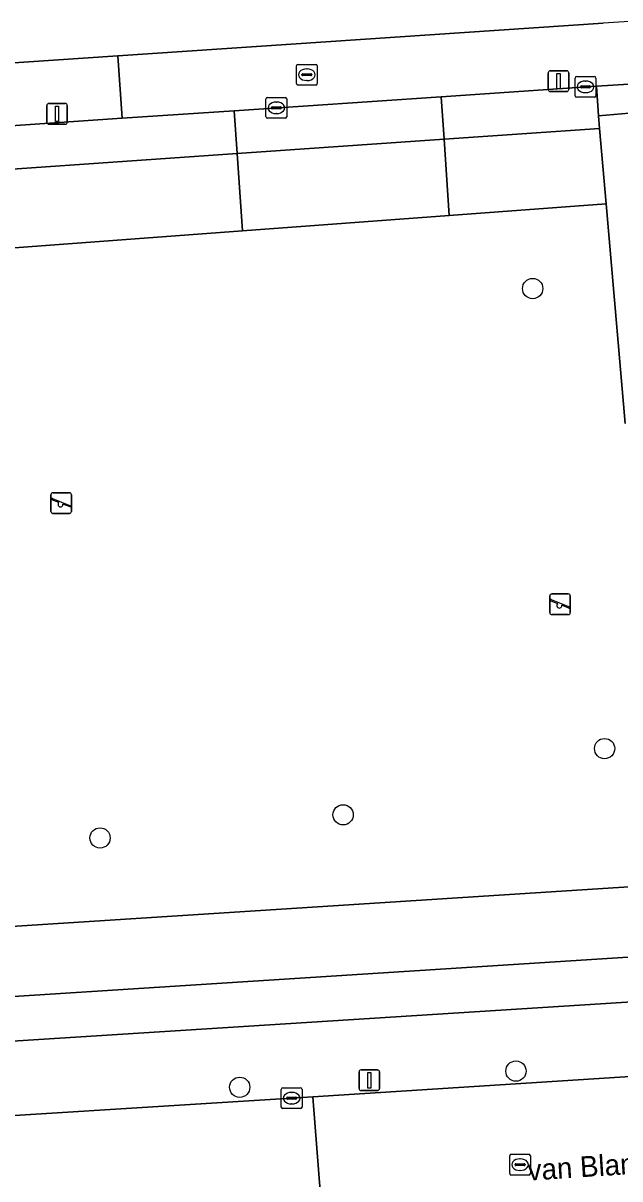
# Model space of a CAD drawing. Extents: x 159053 to 160042, y 380449 to 381423.
# Drawn here: x 159863.1 to 159891.9, y 381009.6 to 381065.3 of the extents above; entities that cross this region are included whole.
import ezdxf

# ---------------------------------------------------------------- set-up
doc = ezdxf.new("R2010")
doc.units = 0
for name, color, linetype in [('IMGEO_Boom', 7, 'Continuous'), ('IMGEO_Brandkraan', 7, 'Continuous'), ('IMGEO_Erf', 7, 'Continuous'), ('IMGEO_Groenvoorziening', 7, 'Continuous'), ('IMGEO_Hek', 7, 'Continuous'), ('IMGEO_Kolk', 7, 'Continuous'), ('IMGEO_Lichtmast', 7, 'Continuous'), ('IMGEO_Openbare_ruimte_label', 7, 'Continuous'), ('IMGEO_Rijbaan_lokaal_open', 7, 'Continuous'), ('IMGEO_Rioolput', 7, 'Continuous'), ('IMGEO_Speelvoorziening', 7, 'Continuous'), ('IMGEO_Terreindeel_open', 7, 'Continuous'), ('IMGEO_Voetpad_halfverhard', 7, 'Continuous'), ('IMGEO_Voetpad_open', 7, 'Continuous')]:
    doc.layers.add(name, color=color, linetype=linetype)

msp = doc.modelspace()

# ---------------------------------------------------------------- linework, layer by layer
at = {"layer": 'IMGEO_Boom'}
for centre in [(159887.662, 381052.471), (159891.131, 381030.295), (159878.522, 381027.104), (159866.799, 381025.988), (159886.857, 381014.753), (159873.534, 381013.972)]:
    msp.add_circle(centre, 0.489, dxfattribs=at)
at = {"layer": 'IMGEO_Brandkraan'}
for p, q in [((159876.271, 381062.35), (159876.271, 381063.202)), ((159876.346, 381063.276), (159877.198, 381063.276)), ((159876.53, 381062.77), (159876.53, 381062.782)), ((159876.573, 381062.819), (159876.971, 381062.819)), ((159876.759, 381063.056), (159876.784, 381063.056)), ((159877.014, 381062.782), (159877.014, 381062.77)), ((159877.272, 381063.202), (159877.272, 381062.35)), ((159877.198, 381062.276), (159876.346, 381062.276)), ((159876.968, 381062.733), (159876.57, 381062.733)), ((159876.782, 381062.496), (159876.757, 381062.496))]:
    msp.add_line(p, q, dxfattribs=at)
for points in [[(159876.271, 381062.35), (159876.271, 381063.202)], [(159876.346, 381063.276), (159877.198, 381063.276)], [(159877.272, 381063.202), (159877.272, 381062.35)], [(159877.198, 381062.276), (159876.346, 381062.276)]]:
    msp.add_lwpolyline(points, dxfattribs=at)
for centre, radius, start, end in [((159876.348, 381063.2), 0.0765, 91.552, 178.448), ((159876.348, 381063.2), 0.0765, 91.552, 178.448), ((159876.57, 381062.779), 0.0403, 85.8775, 175.7526), ((159876.567, 381062.769), 0.0366, 178.938, 274.7102), ((159876.971, 381062.776), 0.043, 264.8664, 352.4533), ((159876.975, 381062.781), 0.0386, 1.7309, 96.639), ((159877.196, 381063.2), 0.0765, 1.552, 88.448), ((159877.196, 381063.2), 0.0765, 1.552, 88.448), ((159876.348, 381062.352), 0.0765, 181.552, 268.448), ((159876.348, 381062.352), 0.0765, 181.552, 268.448), ((159877.196, 381062.352), 0.0765, 271.552, 358.448), ((159877.196, 381062.352), 0.0765, 271.552, 358.448)]:
    msp.add_arc(centre, radius, start, end, dxfattribs=at)
for centre, major_axis, ratio, start_param, end_param in [((159876.758, 381062.776), (-0.387, 0.002), 0.722429, 4.712389, 7.853982), ((159876.783, 381062.776), (-0.39, 0.002), 0.717154, 1.570796, 4.712389)]:
    msp.add_ellipse(centre, major_axis=major_axis, ratio=ratio, start_param=start_param, end_param=end_param, dxfattribs=at)
at = {"layer": 'IMGEO_Erf'}
msp.add_lwpolyline([(159836.664, 381068.904), (159844.262, 381062.111), (159867.658, 381063.689), (159891.054, 381065.267)], dxfattribs=at)
at = {"layer": 'IMGEO_Groenvoorziening'}
for points in [[(159890.892, 381060.183), (159890.839, 381060.801), (159890.746, 381062.225), (159883.251, 381061.717), (159883.391, 381059.664)], [(159883.391, 381059.664), (159883.251, 381061.717), (159873.274, 381061.042), (159873.414, 381058.973)], [(159873.414, 381058.973), (159873.274, 381061.042), (159867.861, 381060.675), (159856.647, 381059.916), (159856.789, 381057.823)], [(159891.204, 381056.552), (159890.892, 381060.183), (159883.391, 381059.664), (159883.639, 381055.989)], [(159883.639, 381055.989), (159883.391, 381059.664), (159873.414, 381058.973), (159873.667, 381055.247)], [(159873.667, 381055.247), (159873.414, 381058.973), (159856.789, 381057.823), (159857.047, 381054.01)], [(159895.809, 381023.857), (159841.246, 381020.361), (159837.451, 381022.304), (159831.993, 381016.385), (159896.026, 381020.487)]]:
    msp.add_lwpolyline(points, close=True, dxfattribs=at)
for points in [[(159892.117, 381045.973), (159891.204, 381056.552), (159883.639, 381055.989), (159873.667, 381055.247), (159857.047, 381054.01), (159852.06, 381053.638), (159850.994, 381053.559), (159850.987, 381052.168), (159844.71, 381051.607), (159845.068, 381046.827), (159850.255, 381046.514), (159850.242, 381031.021), (159841.128, 381031.196), (159840.379, 381031.961), (159833.565, 381024.293), (159837.451, 381022.304), (159841.246, 381020.361), (159895.809, 381023.857), (159895.601, 381027.093)], [(159825.89, 381014.588), (159826.625, 381013.909), (159895.991, 381018.311), (159895.874, 381019.757), (159896.071, 381019.789), (159896.026, 381020.487), (159831.993, 381016.385), (159829.138, 381019.311), (159828.239, 381018.287), (159826.092, 381015.842)]]:
    msp.add_lwpolyline(points, dxfattribs=at)
at = {"layer": 'IMGEO_Hek'}
for points in [[(159883.391, 381059.664), (159890.892, 381060.183)], [(159873.414, 381058.973), (159883.391, 381059.664)], [(159856.789, 381057.823), (159873.414, 381058.973)], [(159896.026, 381020.487), (159831.993, 381016.385), (159829.138, 381019.311)]]:
    msp.add_lwpolyline(points, dxfattribs=at)
at = {"layer": 'IMGEO_Kolk'}
for p, q in [((159889.711, 381061.765), (159889.711, 381062.617)), ((159889.786, 381062.691), (159890.638, 381062.691)), ((159889.97, 381062.185), (159889.97, 381062.197)), ((159890.013, 381062.234), (159890.411, 381062.234)), ((159890.199, 381062.471), (159890.224, 381062.471)), ((159890.454, 381062.197), (159890.454, 381062.185)), ((159890.712, 381062.617), (159890.712, 381061.765)), ((159874.877, 381061.68), (159875.729, 381061.68)), ((159890.638, 381061.691), (159889.786, 381061.691)), ((159890.408, 381062.148), (159890.01, 381062.148)), ((159890.222, 381061.911), (159890.197, 381061.911)), ((159874.802, 381060.754), (159874.802, 381061.606)), ((159875.061, 381061.174), (159875.061, 381061.186)), ((159875.499, 381061.137), (159875.101, 381061.137)), ((159875.104, 381061.223), (159875.502, 381061.223)), ((159875.29, 381061.46), (159875.315, 381061.46)), ((159875.545, 381061.186), (159875.545, 381061.174)), ((159875.803, 381061.606), (159875.803, 381060.754)), ((159875.729, 381060.68), (159874.877, 381060.68)), ((159875.313, 381060.9), (159875.288, 381060.9)), ((159875.54, 381013.021), (159875.54, 381013.873)), ((159875.615, 381013.947), (159876.467, 381013.947)), ((159876.028, 381013.727), (159876.053, 381013.727)), ((159876.541, 381013.873), (159876.541, 381013.021)), ((159875.799, 381013.441), (159875.799, 381013.453)), ((159876.237, 381013.404), (159875.839, 381013.404)), ((159875.842, 381013.49), (159876.24, 381013.49)), ((159876.051, 381013.167), (159876.026, 381013.167)), ((159876.283, 381013.453), (159876.283, 381013.441)), ((159876.467, 381012.947), (159875.615, 381012.947))]:
    msp.add_line(p, q, dxfattribs=at)
for points in [[(159889.711, 381061.765), (159889.711, 381062.617)], [(159889.786, 381062.691), (159890.638, 381062.691)], [(159890.712, 381062.617), (159890.712, 381061.765)], [(159874.877, 381061.68), (159875.729, 381061.68)], [(159890.638, 381061.691), (159889.786, 381061.691)], [(159874.802, 381060.754), (159874.802, 381061.606)], [(159875.803, 381061.606), (159875.803, 381060.754)], [(159875.729, 381060.68), (159874.877, 381060.68)], [(159875.54, 381013.021), (159875.54, 381013.873)], [(159875.615, 381013.947), (159876.467, 381013.947)], [(159876.541, 381013.873), (159876.541, 381013.021)], [(159876.467, 381012.947), (159875.615, 381012.947)]]:
    msp.add_lwpolyline(points, dxfattribs=at)
for centre, radius, start, end in [((159889.788, 381062.615), 0.0765, 91.552, 178.448), ((159889.788, 381062.615), 0.0765, 91.552, 178.448), ((159890.01, 381062.194), 0.0403, 85.8775, 175.7526), ((159890.007, 381062.184), 0.0366, 178.938, 274.7102), ((159890.411, 381062.191), 0.043, 264.8664, 352.4533), ((159890.415, 381062.196), 0.0386, 1.7309, 96.639), ((159890.636, 381062.615), 0.0765, 1.552, 88.448), ((159890.636, 381062.615), 0.0765, 1.552, 88.448), ((159874.879, 381061.604), 0.0765, 91.552, 178.448), ((159874.879, 381061.604), 0.0765, 91.552, 178.448), ((159875.727, 381061.604), 0.0765, 1.552, 88.448), ((159875.727, 381061.604), 0.0765, 1.552, 88.448), ((159889.788, 381061.767), 0.0765, 181.552, 268.448), ((159889.788, 381061.767), 0.0765, 181.552, 268.448), ((159890.636, 381061.767), 0.0765, 271.552, 358.448), ((159890.636, 381061.767), 0.0765, 271.552, 358.448), ((159875.101, 381061.183), 0.0403, 85.8775, 175.7526), ((159875.098, 381061.173), 0.0366, 178.938, 274.7102), ((159875.502, 381061.18), 0.043, 264.8664, 352.4533), ((159875.506, 381061.185), 0.0386, 1.7309, 96.639), ((159874.879, 381060.756), 0.0765, 181.552, 268.448), ((159874.879, 381060.756), 0.0765, 181.552, 268.448), ((159875.727, 381060.756), 0.0765, 271.552, 358.448), ((159875.727, 381060.756), 0.0765, 271.552, 358.448), ((159875.617, 381013.871), 0.0765, 91.552, 178.448), ((159875.617, 381013.871), 0.0765, 91.552, 178.448), ((159876.465, 381013.871), 0.0765, 1.552, 88.448), ((159876.465, 381013.871), 0.0765, 1.552, 88.448), ((159875.839, 381013.45), 0.0403, 85.8775, 175.7526), ((159875.836, 381013.44), 0.0366, 178.938, 274.7102), ((159876.24, 381013.447), 0.043, 264.8664, 352.4533), ((159876.244, 381013.452), 0.0386, 1.7309, 96.639), ((159875.617, 381013.023), 0.0765, 181.552, 268.448), ((159875.617, 381013.023), 0.0765, 181.552, 268.448), ((159876.465, 381013.023), 0.0765, 271.552, 358.448), ((159876.465, 381013.023), 0.0765, 271.552, 358.448)]:
    msp.add_arc(centre, radius, start, end, dxfattribs=at)
for centre, major_axis, ratio, start_param, end_param in [((159890.198, 381062.191), (-0.387, 0.002), 0.722429, 4.712389, 7.853982), ((159890.223, 381062.191), (-0.39, 0.002), 0.717154, 1.570796, 4.712389), ((159875.289, 381061.18), (-0.387, 0.002), 0.722429, 4.712389, 7.853982), ((159875.314, 381061.18), (-0.39, 0.002), 0.717154, 1.570796, 4.712389), ((159876.027, 381013.447), (-0.387, 0.002), 0.722429, 4.712389, 7.853982), ((159876.052, 381013.447), (-0.39, 0.002), 0.717154, 1.570796, 4.712389)]:
    msp.add_ellipse(centre, major_axis=major_axis, ratio=ratio, start_param=start_param, end_param=end_param, dxfattribs=at)
at = {"layer": 'IMGEO_Lichtmast'}
for p, q in [((159888.412, 381062.064), (159888.412, 381062.864)), ((159888.412, 381062.864), (159888.412, 381062.064)), ((159888.512, 381062.964), (159889.302, 381062.964)), ((159889.302, 381062.964), (159888.512, 381062.964)), ((159889.402, 381062.864), (159889.402, 381062.064)), ((159889.402, 381062.064), (159889.402, 381062.864)), ((159889.302, 381061.964), (159888.512, 381061.964)), ((159888.512, 381061.964), (159889.302, 381061.964)), ((159864.231, 381060.489), (159864.231, 381061.289)), ((159864.231, 381061.289), (159864.231, 381060.489)), ((159864.331, 381061.389), (159865.121, 381061.389)), ((159865.121, 381061.389), (159864.331, 381061.389)), ((159865.221, 381061.289), (159865.221, 381060.489)), ((159865.221, 381060.489), (159865.221, 381061.289)), ((159865.121, 381060.389), (159864.331, 381060.389)), ((159864.331, 381060.389), (159865.121, 381060.389)), ((159879.289, 381013.912), (159879.289, 381014.712)), ((159879.289, 381014.712), (159879.289, 381013.912)), ((159879.389, 381014.812), (159880.179, 381014.812)), ((159880.179, 381014.812), (159879.389, 381014.812)), ((159880.279, 381014.712), (159880.279, 381013.912)), ((159880.279, 381013.912), (159880.279, 381014.712)), ((159880.179, 381013.812), (159879.389, 381013.812)), ((159879.389, 381013.812), (159880.179, 381013.812))]:
    msp.add_line(p, q, dxfattribs=at)
for points in [[(159888.832, 381062.839), (159888.982, 381062.839), (159888.982, 381062.089), (159888.832, 381062.089), (159888.832, 381062.839)], [(159864.651, 381061.264), (159864.801, 381061.264), (159864.801, 381060.514), (159864.651, 381060.514), (159864.651, 381061.264)], [(159879.709, 381014.687), (159879.859, 381014.687), (159879.859, 381013.937), (159879.709, 381013.937), (159879.709, 381014.687)]]:
    msp.add_lwpolyline(points, dxfattribs=at)
for centre, start, end in [((159888.512, 381062.864), 90, 180), ((159888.512, 381062.864), 90, 180), ((159889.302, 381062.864), 0, 90), ((159889.302, 381062.864), 360, 90), ((159888.512, 381062.064), 180, 270), ((159888.512, 381062.064), 180, 270), ((159889.302, 381062.064), 270, 0), ((159889.302, 381062.064), 270, 0), ((159864.331, 381061.289), 90, 180), ((159864.331, 381061.289), 90, 180), ((159865.121, 381061.289), 0, 90), ((159865.121, 381061.289), 360, 90), ((159864.331, 381060.489), 180, 270), ((159864.331, 381060.489), 180, 270), ((159865.121, 381060.489), 270, 0), ((159865.121, 381060.489), 270, 0), ((159879.389, 381014.712), 90, 180), ((159879.389, 381014.712), 90, 180), ((159880.179, 381014.712), 0, 90), ((159880.179, 381014.712), 360, 90), ((159879.389, 381013.912), 180, 270), ((159879.389, 381013.912), 180, 270), ((159880.179, 381013.912), 270, 0), ((159880.179, 381013.912), 270, 0)]:
    msp.add_arc(centre, 0.1, start, end, dxfattribs=at)
at = {"layer": 'IMGEO_Rijbaan_lokaal_open'}
msp.add_lwpolyline([(159919.107, 381016.164), (159897.632, 381014.823), (159877.054, 381013.51), (159877.532, 381007.54), (159878.741, 381007.623)], dxfattribs=at)
msp.add_lwpolyline([(159877.054, 381013.51), (159871.407, 381013.161), (159850.836, 381011.867), (159827.718, 381010.363), (159828.208, 381004.391), (159877.532, 381007.54)], close=True, dxfattribs=at)
at = {"layer": 'IMGEO_Rioolput'}
for p, q in [((159886.553, 381009.815), (159886.553, 381010.667)), ((159886.628, 381010.741), (159887.48, 381010.741)), ((159887.041, 381010.521), (159887.066, 381010.521)), ((159887.554, 381010.667), (159887.554, 381009.815)), ((159886.812, 381010.235), (159886.812, 381010.247)), ((159887.25, 381010.198), (159886.852, 381010.198)), ((159886.855, 381010.284), (159887.253, 381010.284)), ((159887.064, 381009.961), (159887.039, 381009.961)), ((159887.296, 381010.247), (159887.296, 381010.235)), ((159887.48, 381009.741), (159886.628, 381009.741))]:
    msp.add_line(p, q, dxfattribs=at)
for points in [[(159886.553, 381009.815), (159886.553, 381010.667)], [(159886.628, 381010.741), (159887.48, 381010.741)], [(159887.554, 381010.667), (159887.554, 381009.815)], [(159887.48, 381009.741), (159886.628, 381009.741)]]:
    msp.add_lwpolyline(points, dxfattribs=at)
for centre, radius, start, end in [((159886.63, 381010.665), 0.0765, 91.552, 178.448), ((159886.63, 381010.665), 0.0765, 91.552, 178.448), ((159887.478, 381010.665), 0.0765, 1.552, 88.448), ((159887.478, 381010.665), 0.0765, 1.552, 88.448), ((159886.63, 381009.817), 0.0765, 181.552, 268.448), ((159886.63, 381009.817), 0.0765, 181.552, 268.448), ((159886.852, 381010.244), 0.0403, 85.8775, 175.7526), ((159886.849, 381010.234), 0.0366, 178.938, 274.7102), ((159887.253, 381010.241), 0.043, 264.8664, 352.4533), ((159887.257, 381010.246), 0.0386, 1.7309, 96.639), ((159887.478, 381009.817), 0.0765, 271.552, 358.448), ((159887.478, 381009.817), 0.0765, 271.552, 358.448)]:
    msp.add_arc(centre, radius, start, end, dxfattribs=at)
for centre, major_axis, ratio, start_param, end_param in [((159887.04, 381010.241), (-0.387, 0.002), 0.722429, 4.712389, 7.853982), ((159887.065, 381010.241), (-0.39, 0.002), 0.717154, 1.570796, 4.712389)]:
    msp.add_ellipse(centre, major_axis=major_axis, ratio=ratio, start_param=start_param, end_param=end_param, dxfattribs=at)
at = {"layer": 'IMGEO_Speelvoorziening'}
for p, q in [((159864.43, 381041.729), (159864.43, 381042.529)), ((159864.43, 381042.529), (159864.43, 381041.729)), ((159864.813, 381042.157), (159864.474, 381042.294)), ((159864.499, 381042.354), (159865.375, 381042.001)), ((159864.53, 381042.629), (159865.32, 381042.629)), ((159865.32, 381042.629), (159864.53, 381042.629)), ((159865.42, 381042.529), (159865.42, 381041.729)), ((159865.42, 381041.729), (159865.42, 381042.529)), ((159865.32, 381041.629), (159864.53, 381041.629)), ((159864.53, 381041.629), (159865.32, 381041.629)), ((159865.351, 381041.941), (159865.011, 381042.078)), ((159888.586, 381037.753), (159889.376, 381037.753)), ((159889.376, 381037.753), (159888.586, 381037.753)), ((159888.486, 381036.853), (159888.486, 381037.653)), ((159888.486, 381037.653), (159888.486, 381036.853)), ((159888.869, 381037.281), (159888.53, 381037.418)), ((159888.555, 381037.478), (159889.431, 381037.125)), ((159889.407, 381037.065), (159889.067, 381037.202)), ((159889.476, 381037.653), (159889.476, 381036.853)), ((159889.476, 381036.853), (159889.476, 381037.653)), ((159889.376, 381036.753), (159888.586, 381036.753)), ((159888.586, 381036.753), (159889.376, 381036.753))]:
    msp.add_line(p, q, dxfattribs=at)
for centre, radius, start, end in [((159864.53, 381042.529), 0.1, 90, 180), ((159864.53, 381042.529), 0.1, 90, 180), ((159864.487, 381042.324), 0.0327, 68.078, 248.078), ((159864.892, 381042.067), 0.12, 130.9928, 5.1632), ((159865.32, 381042.529), 0.1, 0, 90), ((159865.32, 381042.529), 0.1, 360, 90), ((159864.53, 381041.729), 0.1, 180, 270), ((159864.53, 381041.729), 0.1, 180, 270), ((159865.32, 381041.729), 0.1, 270, 0), ((159865.32, 381041.729), 0.1, 270, 0), ((159865.363, 381041.971), 0.0327, 248.078, 68.078), ((159888.586, 381037.653), 0.1, 90, 180), ((159888.586, 381037.653), 0.1, 90, 180), ((159889.376, 381037.653), 0.1, 0, 90), ((159889.376, 381037.653), 0.1, 360, 90), ((159888.543, 381037.448), 0.0327, 68.078, 248.078), ((159888.948, 381037.191), 0.12, 130.9928, 5.1632), ((159889.419, 381037.095), 0.0327, 248.078, 68.078), ((159888.586, 381036.853), 0.1, 180, 270), ((159888.586, 381036.853), 0.1, 180, 270), ((159889.376, 381036.853), 0.1, 270, 0), ((159889.376, 381036.853), 0.1, 270, 0)]:
    msp.add_arc(centre, radius, start, end, dxfattribs=at)
at = {"layer": 'IMGEO_Terreindeel_open'}
msp.add_lwpolyline([(159890.746, 381062.225), (159890.839, 381060.801), (159892.687, 381060.951), (159892.579, 381062.343)], close=True, dxfattribs=at)
at = {"layer": 'IMGEO_Voetpad_halfverhard'}
msp.add_lwpolyline([(159893.979, 381046.039), (159893.308, 381053.787), (159893.28, 381054.106), (159893.204, 381054.982), (159893.191, 381055.128), (159893.045, 381056.815), (159892.808, 381059.56), (159892.772, 381059.971), (159892.762, 381060.086), (159892.745, 381060.283), (159892.687, 381060.951), (159890.839, 381060.801), (159890.892, 381060.183), (159891.204, 381056.552), (159892.117, 381045.973)], dxfattribs=at)
at = {"layer": 'IMGEO_Voetpad_open'}
for points in [[(159905.426, 381063.229), (159917.378, 381064.053), (159917.202, 381067.017), (159895.358, 381065.537), (159891.054, 381065.267), (159867.658, 381063.689), (159867.861, 381060.675), (159873.274, 381061.042), (159883.251, 381061.717), (159890.746, 381062.225), (159892.579, 381062.343)], [(159851.658, 381059.578), (159856.647, 381059.916), (159867.861, 381060.675), (159867.658, 381063.689), (159844.262, 381062.111), (159840.117, 381061.772), (159821.028, 381060.468), (159821.212, 381057.439), (159828.693, 381057.963), (159839.337, 381058.708), (159842.329, 381058.918), (159844.148, 381059.069)]]:
    msp.add_lwpolyline(points, close=True, dxfattribs=at)
for points in [[(159923.978, 381020.091), (159918.174, 381019.719), (159908.548, 381019.108), (159906.569, 381018.982), (159899.189, 381018.514), (159895.991, 381018.311), (159826.625, 381013.909), (159825.89, 381014.588), (159823.849, 381016.473), (159820.277, 381015.692)], [(159826.786, 381010.321), (159827.718, 381010.363), (159850.836, 381011.867), (159871.407, 381013.161), (159877.054, 381013.51), (159897.632, 381014.823), (159919.107, 381016.164)]]:
    msp.add_lwpolyline(points, dxfattribs=at)

# ---------------------------------------------------------------- texts
at = {"layer": 'IMGEO_Openbare_ruimte_label'}
msp.add_text('van Blankenburgstraat', height=1, rotation=3.6693, dxfattribs=at).set_placement((159887.453, 381009.472))

doc.saveas('drawing.dxf')
